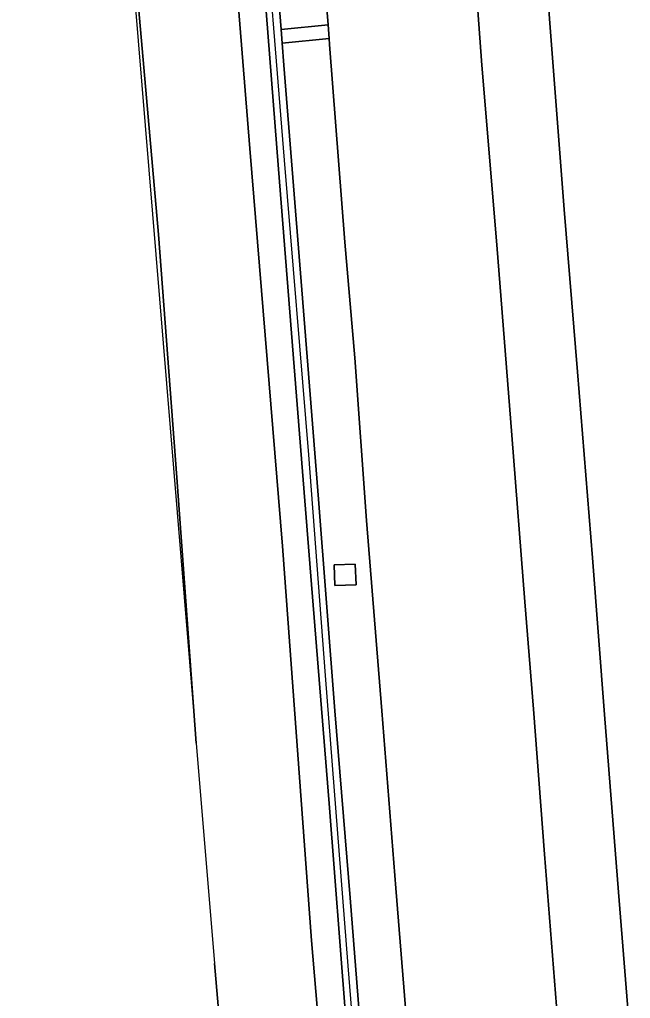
# Model space of a CAD drawing. Extents: x 157692 to 159674, y 381452 to 383291.
# Drawn here: x 157783.4 to 157831.8, y 381971.7 to 382049.3 of the extents above; entities that cross this region are included whole.
import ezdxf

# ---------------------------------------------------------------- set-up
doc = ezdxf.new("R2010")
doc.units = 0
for name, color, linetype in [('IMGEO_Berm_groen', 7, 'Continuous'), ('IMGEO_Geluidsscherm', 7, 'Continuous'), ('IMGEO_Muur', 7, 'Continuous'), ('IMGEO_Rijbaan_autosnelweg', 7, 'Continuous'), ('IMGEO_Terreindeel_gesloten', 7, 'Continuous')]:
    doc.layers.add(name, color=color, linetype=linetype)

msp = doc.modelspace()

# ---------------------------------------------------------------- linework, layer by layer
at = {"layer": 'IMGEO_Berm_groen'}
for points in [[(157800.711, 381952.066), (157802.899, 381925.626), (157811.177, 381919.927), (157809.003, 381947.382), (157806.554, 381976.314), (157804.251, 382007.559), (157801.66, 382039.066), (157799.337, 382067.991), (157797.353, 382095.194), (157794.801, 382126.903), (157792.408, 382157.181), (157791.295, 382171.951), (157790.866, 382171.915), (157787.157, 382171.595), (157786.463, 382171.535), (157786.454, 382170.378), (157788.041, 382133.058), (157789.661, 382095.795), (157791.99, 382060.266), (157794.426, 382032.265), (157795.89, 382012.988), (157797.412, 381991.95), (157798.856, 381974.49), (157800.158, 381959.539)], [(157804.141, 382048.492), (157807.858, 382048.859), (157806.834, 382061.603), (157805.594, 382077.215), (157804.506, 382090.748), (157803.403, 382104.935), (157802.442, 382116.858), (157801.264, 382131.696), (157799.895, 382148.591), (157799.095, 382158.704), (157795.472, 382158.399), (157796.03, 382151.558), (157797.081, 382137.529), (157798.119, 382124.882), (157799.212, 382110.449), (157800.353, 382095.876), (157801.64, 382080.091), (157803.069, 382061.997)], [(157807.858, 382048.859), (157804.141, 382048.492), (157804.227, 382047.411), (157807.943, 382047.799)], [(157814.899, 381959.288), (157814.115, 381969.332), (157813.216, 381980.46), (157812.121, 381994.504), (157810.91, 382009.586), (157809.979, 382022.472), (157809.184, 382031.64), (157807.982, 382047.316), (157807.943, 382047.799), (157804.227, 382047.411), (157804.364, 382045.685), (157805.724, 382028.522), (157807.108, 382011.279), (157808.407, 381994.499), (157809.601, 381979.685), (157810.998, 381961.908), (157812.945, 381962.131), (157813.129, 381959.174)], [(157810.017, 382006.132), (157810.084, 382004.499), (157808.408, 382004.43), (157808.341, 382006.063)], [(157798.856, 381974.49), (157800.711, 381952.066), (157800.158, 381959.539)]]:
    msp.add_lwpolyline(points, close=True, dxfattribs=at)
for points in [[(157783.433, 382166.085), (157783.56, 382159.772), (157796.746, 382000), (157797.412, 381991.95), (157795.89, 382012.988), (157794.426, 382032.265), (157791.99, 382060.266), (157789.661, 382095.795), (157788.041, 382133.058), (157786.454, 382170.378)], [(157831.804, 381968.263), (157830.866, 381980.126), (157829.748, 381994.21), (157828.802, 382006.624), (157827.607, 382021.38), (157826.555, 382034.239), (157825.44, 382048.671), (157824.482, 382061.678), (157823.377, 382075.149), (157822.239, 382089.232), (157821.235, 382101.95), (157820.188, 382114.708), (157819.251, 382127.327), (157818.259, 382140.579), (157817.13, 382155.276), (157816.024, 382168.767)], [(157810.554, 382165.763), (157811.462, 382154.84), (157812.253, 382144.587), (157813.196, 382133.011), (157814.182, 382119.862), (157815.087, 382109.001), (157815.991, 382097.382), (157817.132, 382082.87), (157818.186, 382069.969), (157819.286, 382055.823), (157820.051, 382045.671), (157821.218, 382031.426), (157822.408, 382016.363), (157823.438, 382003.155), (157824.117, 381994.635), (157825.014, 381983.139), (157826.184, 381968.076)], [(157809.24, 381970.419), (157807.944, 381987.158), (157806.553, 382004.522), (157805.189, 382021.766), (157803.929, 382037.43), (157802.825, 382051.68), (157801.562, 382067.405), (157800.159, 382085.764), (157798.875, 382101.508), (157797.818, 382114.886), (157796.776, 382128.367), (157795.668, 382142.312), (157794.505, 382157.339), (157792.408, 382157.181), (157794.801, 382126.903), (157797.353, 382095.194), (157799.337, 382067.991), (157801.66, 382039.066), (157804.251, 382007.559), (157806.554, 381976.314), (157809.003, 381947.382)]]:
    msp.add_lwpolyline(points, dxfattribs=at)
at = {"layer": 'IMGEO_Geluidsscherm'}
msp.add_lwpolyline([(157814.143, 381915.331), (157812.598, 381934.435), (157811.051, 381954.351), (157809.461, 381974.307), (157807.669, 381997.3), (157806.333, 382014.789), (157804.4, 382038.141), (157802.589, 382060.726), (157800.649, 382085.744), (157798.68, 382109.012), (157797.198, 382130.762), (157795.119, 382156.097), (157793.445, 382176.861), (157792.763, 382185.327)], dxfattribs=at)
at = {"layer": 'IMGEO_Muur'}
for points in [[(157793.219, 382173.193), (157794.36, 382159.393), (157794.459, 382158.547), (157794.505, 382157.339), (157795.668, 382142.312), (157796.776, 382128.367), (157797.818, 382114.886), (157798.875, 382101.508), (157800.159, 382085.764), (157801.562, 382067.405), (157802.825, 382051.68), (157803.929, 382037.43), (157805.189, 382021.766), (157806.553, 382004.522), (157807.944, 381987.158), (157809.24, 381970.419)], [(157810.998, 381961.908), (157809.601, 381979.685), (157808.407, 381994.499), (157807.108, 382011.279), (157805.724, 382028.522), (157804.364, 382045.685), (157804.227, 382047.411), (157804.141, 382048.492), (157803.069, 382061.997), (157801.64, 382080.091), (157800.353, 382095.876), (157799.212, 382110.449), (157798.119, 382124.882), (157797.081, 382137.529), (157796.03, 382151.558), (157795.472, 382158.399), (157795.456, 382158.596), (157795.391, 382159.412), (157795.378, 382159.584), (157794.663, 382168.981)]]:
    msp.add_lwpolyline(points, dxfattribs=at)
at = {"layer": 'IMGEO_Rijbaan_autosnelweg'}
for points in [[(157816.024, 382168.767), (157817.13, 382155.276), (157818.259, 382140.579), (157819.251, 382127.327), (157820.188, 382114.708), (157821.235, 382101.95), (157822.239, 382089.232), (157823.377, 382075.149), (157824.482, 382061.678), (157825.44, 382048.671), (157826.555, 382034.239), (157827.607, 382021.38), (157828.802, 382006.624), (157829.748, 381994.21), (157830.866, 381980.126), (157831.804, 381968.263)], [(157826.184, 381968.076), (157825.014, 381983.139), (157824.117, 381994.635), (157823.438, 382003.155), (157822.408, 382016.363), (157821.218, 382031.426), (157820.051, 382045.671), (157819.286, 382055.823), (157818.186, 382069.969), (157817.132, 382082.87), (157815.991, 382097.382), (157815.087, 382109.001), (157814.182, 382119.862), (157813.196, 382133.011), (157812.253, 382144.587), (157811.462, 382154.84), (157810.554, 382165.763)], [(157798.708, 382163.592), (157799.001, 382159.889), (157799.095, 382158.704), (157799.895, 382148.591), (157801.264, 382131.696), (157802.442, 382116.858), (157803.403, 382104.935), (157804.506, 382090.748), (157805.594, 382077.215), (157806.834, 382061.603), (157807.858, 382048.859), (157807.943, 382047.799), (157807.982, 382047.316), (157809.184, 382031.64), (157809.979, 382022.472), (157810.91, 382009.586), (157812.121, 381994.504), (157813.216, 381980.46), (157814.115, 381969.332)]]:
    msp.add_lwpolyline(points, dxfattribs=at)
at = {"layer": 'IMGEO_Terreindeel_gesloten'}
msp.add_lwpolyline([(157810.017, 382006.132), (157808.341, 382006.063), (157808.408, 382004.43), (157810.084, 382004.499)], close=True, dxfattribs=at)

doc.saveas('drawing.dxf')
